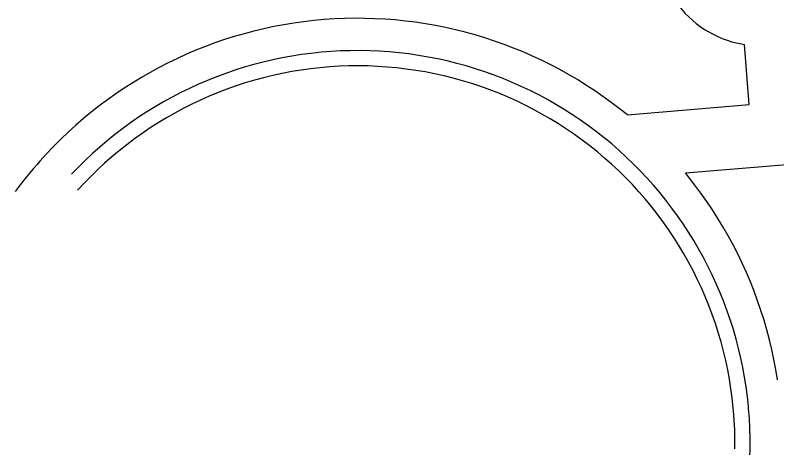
# Model space of a CAD drawing. Extents: x -539515 to -538098, y -1182060 to -1180157.
# Drawn here: x -539365.98 to -539340.97, y -1181201.2 to -1181187.01 of the extents above; entities that cross this region are included whole.
import ezdxf

# ---------------------------------------------------------------- set-up
doc = ezdxf.new("R2010")
doc.units = 0
doc.layers.add('Vrstva 1', color=7, linetype='Continuous')
doc.layers.add('Vrstva 13', color=7, linetype='Continuous')

msp = doc.modelspace()

# ---------------------------------------------------------------- linework, layer by layer
at = {"layer": 'Vrstva 1'}
for p, q in [((-539355.295, -1181188.183), (-539355.616, -1181188.201)), ((-539354.974, -1181188.173), (-539355.295, -1181188.183)), ((-539354.653, -1181188.171), (-539354.974, -1181188.173)), ((-539354.332, -1181188.177), (-539354.653, -1181188.171)), ((-539354.011, -1181188.191), (-539354.332, -1181188.177)), ((-539357.207, -1181188.41), (-539357.522, -1181188.475)), ((-539356.891, -1181188.352), (-539357.207, -1181188.41)), ((-539356.574, -1181188.302), (-539356.891, -1181188.352)), ((-539356.255, -1181188.261), (-539356.574, -1181188.302)), ((-539355.936, -1181188.227), (-539356.255, -1181188.261)), ((-539355.616, -1181188.201), (-539355.936, -1181188.227)), ((-539353.691, -1181188.213), (-539354.011, -1181188.191)), ((-539353.371, -1181188.243), (-539353.691, -1181188.213)), ((-539353.052, -1181188.281), (-539353.371, -1181188.243)), ((-539352.734, -1181188.327), (-539353.052, -1181188.281)), ((-539352.418, -1181188.381), (-539352.734, -1181188.327)), ((-539352.103, -1181188.443), (-539352.418, -1181188.381)), ((-539358.145, -1181188.629), (-539358.454, -1181188.718)), ((-539357.834, -1181188.548), (-539358.145, -1181188.629)), ((-539357.522, -1181188.475), (-539357.834, -1181188.548)), ((-539355.335, -1181188.685), (-539355.649, -1181188.704)), ((-539355.02, -1181188.674), (-539355.335, -1181188.685)), ((-539354.705, -1181188.671), (-539355.02, -1181188.674)), ((-539354.391, -1181188.676), (-539354.705, -1181188.671)), ((-539354.076, -1181188.688), (-539354.391, -1181188.676)), ((-539353.762, -1181188.709), (-539354.076, -1181188.688)), ((-539351.789, -1181188.512), (-539352.103, -1181188.443)), ((-539351.477, -1181188.589), (-539351.789, -1181188.512)), ((-539351.168, -1181188.674), (-539351.477, -1181188.589)), ((-539350.86, -1181188.767), (-539351.168, -1181188.674)), ((-539359.064, -1181188.919), (-539359.365, -1181189.03)), ((-539358.76, -1181188.815), (-539359.064, -1181188.919)), ((-539358.454, -1181188.718), (-539358.76, -1181188.815)), ((-539357.208, -1181188.92), (-539357.515, -1181188.986)), ((-539356.898, -1181188.861), (-539357.208, -1181188.92)), ((-539356.588, -1181188.81), (-539356.898, -1181188.861)), ((-539356.276, -1181188.767), (-539356.588, -1181188.81)), ((-539355.963, -1181188.732), (-539356.276, -1181188.767)), ((-539355.649, -1181188.704), (-539355.963, -1181188.732)), ((-539353.448, -1181188.738), (-539353.762, -1181188.709)), ((-539353.136, -1181188.775), (-539353.448, -1181188.738)), ((-539352.824, -1181188.819), (-539353.136, -1181188.775)), ((-539352.513, -1181188.872), (-539352.824, -1181188.819)), ((-539352.204, -1181188.932), (-539352.513, -1181188.872)), ((-539351.897, -1181189), (-539352.204, -1181188.932)), ((-539350.555, -1181188.868), (-539350.86, -1181188.767)), ((-539350.253, -1181188.976), (-539350.555, -1181188.868)), ((-539359.663, -1181189.149), (-539359.958, -1181189.276)), ((-539359.365, -1181189.03), (-539359.663, -1181189.149)), ((-539358.125, -1181189.143), (-539358.427, -1181189.233)), ((-539357.821, -1181189.061), (-539358.125, -1181189.143)), ((-539357.515, -1181188.986), (-539357.821, -1181189.061)), ((-539351.592, -1181189.076), (-539351.897, -1181189)), ((-539351.288, -1181189.16), (-539351.592, -1181189.076)), ((-539350.987, -1181189.252), (-539351.288, -1181189.16)), ((-539349.953, -1181189.091), (-539350.253, -1181188.976)), ((-539349.656, -1181189.214), (-539349.953, -1181189.091)), ((-539360.25, -1181189.409), (-539360.539, -1181189.55)), ((-539359.958, -1181189.276), (-539360.25, -1181189.409)), ((-539359.023, -1181189.436), (-539359.317, -1181189.548)), ((-539358.726, -1181189.331), (-539359.023, -1181189.436)), ((-539358.427, -1181189.233), (-539358.726, -1181189.331)), ((-539350.688, -1181189.351), (-539350.987, -1181189.252)), ((-539350.392, -1181189.457), (-539350.688, -1181189.351)), ((-539349.363, -1181189.344), (-539349.656, -1181189.214)), ((-539349.073, -1181189.481), (-539349.363, -1181189.344)), ((-539360.539, -1181189.55), (-539360.824, -1181189.698)), ((-539359.608, -1181189.669), (-539359.896, -1181189.796)), ((-539359.317, -1181189.548), (-539359.608, -1181189.669)), ((-539350.098, -1181189.571), (-539350.392, -1181189.457)), ((-539349.808, -1181189.693), (-539350.098, -1181189.571)), ((-539348.786, -1181189.626), (-539349.073, -1181189.481)), ((-539348.503, -1181189.778), (-539348.786, -1181189.626)), ((-539361.105, -1181189.854), (-539361.382, -1181190.016)), ((-539360.824, -1181189.698), (-539361.105, -1181189.854)), ((-539360.181, -1181189.931), (-539360.462, -1181190.073)), ((-539359.896, -1181189.796), (-539360.181, -1181189.931)), ((-539349.52, -1181189.822), (-539349.808, -1181189.693)), ((-539349.237, -1181189.958), (-539349.52, -1181189.822)), ((-539348.224, -1181189.937), (-539348.503, -1181189.778)), ((-539347.949, -1181190.102), (-539348.224, -1181189.937)), ((-539361.655, -1181190.185), (-539361.924, -1181190.36)), ((-539361.382, -1181190.016), (-539361.655, -1181190.185)), ((-539360.462, -1181190.073), (-539360.739, -1181190.222)), ((-539348.956, -1181190.101), (-539349.237, -1181189.958)), ((-539348.68, -1181190.252), (-539348.956, -1181190.101)), ((-539347.678, -1181190.275), (-539347.949, -1181190.102)), ((-539361.924, -1181190.36), (-539362.189, -1181190.543)), ((-539361.013, -1181190.378), (-539361.282, -1181190.54)), ((-539360.739, -1181190.222), (-539361.013, -1181190.378)), ((-539348.407, -1181190.409), (-539348.68, -1181190.252)), ((-539348.138, -1181190.573), (-539348.407, -1181190.409)), ((-539347.411, -1181190.454), (-539347.678, -1181190.275)), ((-539362.189, -1181190.543), (-539362.448, -1181190.732)), ((-539361.282, -1181190.54), (-539361.547, -1181190.71)), ((-539347.874, -1181190.744), (-539348.138, -1181190.573)), ((-539347.149, -1181190.64), (-539347.411, -1181190.454)), ((-539346.892, -1181190.832), (-539347.149, -1181190.64)), ((-539362.703, -1181190.927), (-539362.953, -1181191.128)), ((-539362.448, -1181190.732), (-539362.703, -1181190.927)), ((-539361.808, -1181190.887), (-539362.064, -1181191.069)), ((-539361.547, -1181190.71), (-539361.808, -1181190.887)), ((-539347.614, -1181190.922), (-539347.874, -1181190.744)), ((-539347.359, -1181191.106), (-539347.614, -1181190.922)), ((-539346.64, -1181191.031), (-539346.892, -1181190.832)), ((-539362.953, -1181191.128), (-539363.198, -1181191.336)), ((-539362.064, -1181191.069), (-539362.316, -1181191.259)), ((-539347.108, -1181191.297), (-539347.359, -1181191.106)), ((-539346.392, -1181191.235), (-539346.64, -1181191.031)), ((-539363.198, -1181191.336), (-539363.438, -1181191.55)), ((-539362.316, -1181191.259), (-539362.562, -1181191.455)), ((-539346.862, -1181191.494), (-539347.108, -1181191.297)), ((-539346.15, -1181191.446), (-539346.392, -1181191.235)), ((-539363.438, -1181191.55), (-539363.672, -1181191.77)), ((-539362.804, -1181191.657), (-539363.04, -1181191.865)), ((-539362.562, -1181191.455), (-539362.804, -1181191.657)), ((-539346.622, -1181191.697), (-539346.862, -1181191.494)), ((-539345.913, -1181191.663), (-539346.15, -1181191.446)), ((-539345.682, -1181191.886), (-539345.913, -1181191.663)), ((-539363.672, -1181191.77), (-539363.901, -1181191.995)), ((-539363.04, -1181191.865), (-539363.271, -1181192.078)), ((-539346.387, -1181191.906), (-539346.622, -1181191.697)), ((-539346.157, -1181192.121), (-539346.387, -1181191.906)), ((-539345.456, -1181192.114), (-539345.682, -1181191.886)), ((-539363.901, -1181191.995), (-539364.124, -1181192.226)), ((-539363.271, -1181192.078), (-539363.497, -1181192.298)), ((-539345.932, -1181192.342), (-539346.157, -1181192.121)), ((-539345.236, -1181192.348), (-539345.456, -1181192.114)), ((-539363.497, -1181192.298), (-539363.717, -1181192.524)), ((-539345.713, -1181192.569), (-539345.932, -1181192.342)), ((-539345.022, -1181192.587), (-539345.236, -1181192.348)), ((-539363.717, -1181192.524), (-539363.931, -1181192.754)), ((-539345.501, -1181192.801), (-539345.713, -1181192.569)), ((-539344.814, -1181192.832), (-539345.022, -1181192.587)), ((-539345.294, -1181193.038), (-539345.501, -1181192.801)), ((-539344.612, -1181193.082), (-539344.814, -1181192.832)), ((-539345.093, -1181193.28), (-539345.294, -1181193.038)), ((-539344.416, -1181193.336), (-539344.612, -1181193.082)), ((-539344.898, -1181193.528), (-539345.093, -1181193.28)), ((-539344.227, -1181193.596), (-539344.416, -1181193.336)), ((-539344.71, -1181193.78), (-539344.898, -1181193.528)), ((-539344.044, -1181193.86), (-539344.227, -1181193.596)), ((-539344.528, -1181194.037), (-539344.71, -1181193.78)), ((-539343.868, -1181194.128), (-539344.044, -1181193.86)), ((-539344.353, -1181194.299), (-539344.528, -1181194.037)), ((-539343.699, -1181194.401), (-539343.868, -1181194.128)), ((-539344.184, -1181194.565), (-539344.353, -1181194.299)), ((-539343.536, -1181194.678), (-539343.699, -1181194.401)), ((-539344.023, -1181194.835), (-539344.184, -1181194.565)), ((-539343.381, -1181194.959), (-539343.536, -1181194.678)), ((-539343.868, -1181195.109), (-539344.023, -1181194.835)), ((-539343.72, -1181195.387), (-539343.868, -1181195.109)), ((-539343.232, -1181195.244), (-539343.381, -1181194.959)), ((-539343.58, -1181195.669), (-539343.72, -1181195.387)), ((-539343.091, -1181195.532), (-539343.232, -1181195.244)), ((-539343.446, -1181195.954), (-539343.58, -1181195.669)), ((-539342.957, -1181195.824), (-539343.091, -1181195.532)), ((-539342.83, -1181196.119), (-539342.957, -1181195.824)), ((-539343.32, -1181196.243), (-539343.446, -1181195.954)), ((-539342.71, -1181196.417), (-539342.83, -1181196.119)), ((-539343.201, -1181196.534), (-539343.32, -1181196.243)), ((-539342.598, -1181196.718), (-539342.71, -1181196.417)), ((-539343.09, -1181196.829), (-539343.201, -1181196.534)), ((-539342.986, -1181197.126), (-539343.09, -1181196.829)), ((-539342.494, -1181197.022), (-539342.598, -1181196.718)), ((-539342.89, -1181197.426), (-539342.986, -1181197.126)), ((-539342.397, -1181197.328), (-539342.494, -1181197.022)), ((-539342.801, -1181197.728), (-539342.89, -1181197.426)), ((-539342.308, -1181197.637), (-539342.397, -1181197.328)), ((-539342.226, -1181197.947), (-539342.308, -1181197.637)), ((-539342.72, -1181198.032), (-539342.801, -1181197.728)), ((-539342.647, -1181198.339), (-539342.72, -1181198.032)), ((-539342.153, -1181198.26), (-539342.226, -1181197.947)), ((-539342.582, -1181198.647), (-539342.647, -1181198.339)), ((-539342.087, -1181198.574), (-539342.153, -1181198.26)), ((-539342.525, -1181198.956), (-539342.582, -1181198.647)), ((-539342.029, -1181198.89), (-539342.087, -1181198.574)), ((-539341.978, -1181199.207), (-539342.029, -1181198.89)), ((-539342.475, -1181199.267), (-539342.525, -1181198.956)), ((-539342.433, -1181199.579), (-539342.475, -1181199.267)), ((-539341.936, -1181199.526), (-539341.978, -1181199.207)), ((-539342.4, -1181199.892), (-539342.433, -1181199.579)), ((-539341.902, -1181199.845), (-539341.936, -1181199.526))]:
    msp.add_line(p, q, dxfattribs=at)
for points in [[(-539342.391, -1181199.983), (-539342.4, -1181199.892)], [(-539341.895, -1181199.919), (-539341.902, -1181199.845)], [(-539341.871, -1181200.239), (-539341.895, -1181199.919)], [(-539342.368, -1181200.297), (-539342.391, -1181199.983)], [(-539342.352, -1181200.612), (-539342.368, -1181200.297)], [(-539341.854, -1181200.559), (-539341.871, -1181200.239)], [(-539342.345, -1181200.927), (-539342.352, -1181200.612)], [(-539341.845, -1181200.88), (-539341.854, -1181200.559)], [(-539342.345, -1181201.241), (-539342.345, -1181200.927)], [(-539341.845, -1181201.202), (-539341.845, -1181200.88)], [(-539341.852, -1181201.523), (-539341.845, -1181201.202)]]:
    msp.add_lwpolyline(points, dxfattribs=at)
at = {"layer": 'Vrstva 13'}
for p, q in [((-539341.88, -1181189.94), (-539342.03, -1181187.97)), ((-539345.87, -1181190.28), (-539341.88, -1181189.94)), ((-539343.97, -1181192.18), (-539327.97, -1181190.85))]:
    msp.add_line(p, q, dxfattribs=at)
for points in [[(-539344.73, -1181185.687), (-539344.675, -1181185.842), (-539344.612, -1181185.994), (-539344.541, -1181186.143), (-539344.464, -1181186.288), (-539344.38, -1181186.429), (-539344.289, -1181186.566), (-539344.191, -1181186.699), (-539344.087, -1181186.826), (-539343.977, -1181186.949), (-539343.861, -1181187.066), (-539343.739, -1181187.177), (-539343.613, -1181187.282), (-539343.481, -1181187.38), (-539343.345, -1181187.473), (-539343.204, -1181187.558), (-539343.06, -1181187.637), (-539342.911, -1181187.708), (-539342.76, -1181187.772), (-539342.605, -1181187.829), (-539342.448, -1181187.878), (-539342.289, -1181187.92), (-539342.128, -1181187.953), (-539342.03, -1181187.97)], [(-539354.834, -1181187.111), (-539355.168, -1181187.118), (-539355.501, -1181187.132), (-539355.835, -1181187.154), (-539356.167, -1181187.184), (-539356.499, -1181187.223), (-539356.83, -1181187.269), (-539357.16, -1181187.323), (-539357.488, -1181187.385), (-539357.814, -1181187.454), (-539358.139, -1181187.532), (-539358.462, -1181187.617), (-539358.783, -1181187.71), (-539359.102, -1181187.811), (-539359.418, -1181187.919), (-539359.731, -1181188.035), (-539360.041, -1181188.158), (-539360.349, -1181188.289), (-539360.653, -1181188.427), (-539360.954, -1181188.572), (-539361.251, -1181188.725), (-539361.544, -1181188.884), (-539361.834, -1181189.051), (-539362.12, -1181189.224), (-539362.401, -1181189.404), (-539362.678, -1181189.591), (-539362.95, -1181189.784), (-539363.218, -1181189.984), (-539363.481, -1181190.191), (-539363.738, -1181190.403)], [(-539345.87, -1181190.28), (-539346.146, -1181190.072), (-539346.411, -1181189.87), (-539346.681, -1181189.674), (-539346.956, -1181189.484), (-539347.236, -1181189.301), (-539347.519, -1181189.124), (-539347.807, -1181188.955), (-539348.099, -1181188.793), (-539348.395, -1181188.637), (-539348.694, -1181188.489), (-539348.997, -1181188.348), (-539349.303, -1181188.214), (-539349.612, -1181188.087), (-539349.924, -1181187.968), (-539350.239, -1181187.857), (-539350.556, -1181187.753), (-539350.876, -1181187.656), (-539351.198, -1181187.568), (-539351.522, -1181187.487), (-539351.848, -1181187.414), (-539352.176, -1181187.348), (-539352.505, -1181187.291), (-539352.835, -1181187.241), (-539353.167, -1181187.2), (-539353.499, -1181187.166), (-539353.832, -1181187.14), (-539354.166, -1181187.123), (-539354.5, -1181187.113), (-539354.834, -1181187.111)], [(-539363.738, -1181190.403), (-539363.991, -1181190.622)], [(-539363.991, -1181190.622), (-539364.238, -1181190.846), (-539364.48, -1181191.077), (-539364.716, -1181191.313), (-539364.947, -1181191.555), (-539365.171, -1181191.802), (-539365.27, -1181191.92), (-539365.39, -1181192.054), (-539365.603, -1181192.312), (-539365.809, -1181192.575), (-539365.976, -1181192.797)], [(-539341.002, -1181198.639), (-539341.064, -1181198.311), (-539341.134, -1181197.984), (-539341.211, -1181197.659), (-539341.297, -1181197.336), (-539341.39, -1181197.016), (-539341.49, -1181196.697), (-539341.599, -1181196.381), (-539341.714, -1181196.068), (-539341.838, -1181195.757), (-539341.968, -1181195.45), (-539342.106, -1181195.146), (-539342.251, -1181194.845), (-539342.404, -1181194.548), (-539342.563, -1181194.254), (-539342.73, -1181193.964), (-539342.903, -1181193.679), (-539343.083, -1181193.398), (-539343.27, -1181193.121), (-539343.463, -1181192.848), (-539343.663, -1181192.581), (-539343.869, -1181192.318), (-539343.97, -1181192.18)], [(-539340.948, -1181198.969), (-539341.002, -1181198.639)]]:
    msp.add_lwpolyline(points, dxfattribs=at)

doc.saveas('drawing.dxf')
